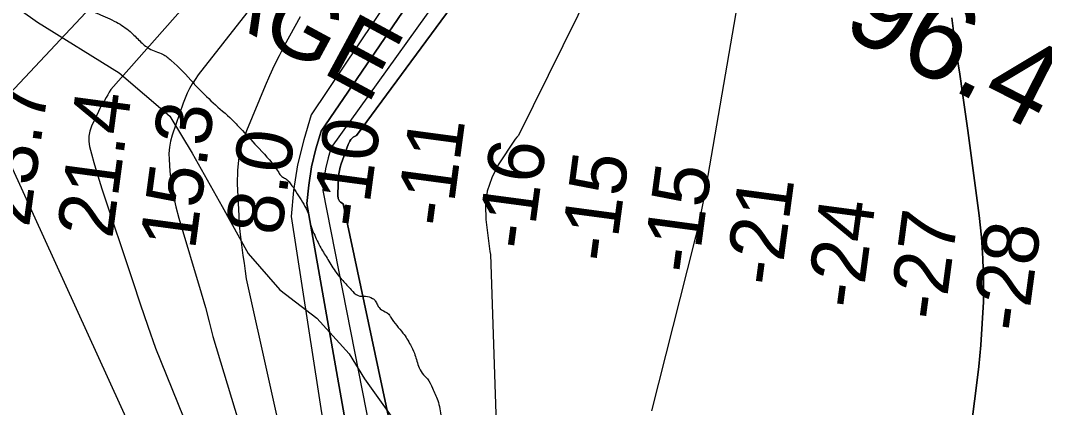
# Model space of a CAD drawing. Extents: x 3297716 to 3335574, y 688621 to 713991.
# Drawn here: x 3321409 to 3322635, y 700676 to 701139 of the extents above; entities that cross this region are included whole.
import ezdxf

# ---------------------------------------------------------------- set-up
doc = ezdxf.new("R2010")
doc.units = 0
for name, color, linetype in [('V-RIVR-EDGE', 7, 'Continuous'), ('V-RIVR-GAGE-IDEN', 7, 'Continuous'), ('V-RIVR-RANG', 7, 'Continuous'), ('V-RRAP-FSHR', 7, 'Continuous'), ('V-SURV-IDEN', 7, 'Continuous'), ('V-TOPO-DPTH', 7, 'Continuous'), ('V-TOPO-MAJR', 7, 'Continuous'), ('V-TOPO-MINR', 7, 'Continuous'), ('V-TOPO-WATR', 7, 'Continuous')]:
    doc.layers.add(name, color=color, linetype=linetype)

msp = doc.modelspace()

# ---------------------------------------------------------------- linework, layer by layer
at = {"layer": 'V-RIVR-EDGE'}
for points in [[(3320879, 701727.5), (3320886.5, 701722.5), (3320897.3, 701720.8), (3320901, 701713.4), (3320906.7, 701698.4), (3320907.1, 701689.7), (3320915.4, 701669), (3320915.8, 701660.7), (3320914.5, 701650.3), (3320914.9, 701637.1), (3320922.7, 701620.1), (3320934.7, 701606.8), (3320954.1, 701590.6), (3320979.8, 701579.3), (3320991, 701567.7), (3321010.4, 701541.9), (3321012.9, 701532.4), (3321009.5, 701528.2), (3321004.1, 701522), (3321003.7, 701518.3), (3321007.4, 701515.8), (3321013.2, 701515.4), (3321024.4, 701502.9), (3321026.9, 701497.1), (3321028.9, 701490.9), (3321038, 701484.2), (3321054.2, 701473), (3321067.4, 701463), (3321095.1, 701448.5), (3321117.1, 701436), (3321145.6, 701411.4), (3321178.7, 701381.9), (3321204.3, 701361.6), (3321229.6, 701344.1), (3321259.4, 701321.6), (3321299.9, 701291.7), (3321330.1, 701270.9), (3321351.2, 701252.6), (3321365.7, 701242.2), (3321387.6, 701227.6), (3321409.6, 701213.5), (3321434.4, 701192.3), (3321460, 701173.2), (3321477.8, 701159.9), (3321501.8, 701147.4), (3321523.4, 701137.4), (3321539.9, 701126.1), (3321551.5, 701114.9), (3321562.7, 701105.8), (3321578.8, 701099.1), (3321589.1, 701091.6), (3321615.6, 701064.6), (3321618.5, 701061.3)], [(3321618.5, 701061.3), (3321639.2, 701040.9), (3321661.9, 701020.6), (3321674.3, 701007.7), (3321694.2, 700986.1), (3321717.7, 700957.4), (3321720.6, 700953.3), (3321724.7, 700950.8), (3321726.8, 700949.5), (3321730.1, 700946.2), (3321742.9, 700927.1), (3321753.7, 700905.9), (3321756.1, 700893.9), (3321759.8, 700884.4), (3321768.1, 700867.3), (3321776.7, 700853.2), (3321786.6, 700837.5), (3321794.5, 700827.9), (3321804.4, 700817.1), (3321812.7, 700810), (3321821.8, 700809.2), (3321830.1, 700806.7), (3321833.4, 700803.8), (3321835.9, 700798.8), (3321840.8, 700793), (3321849.5, 700787.6), (3321852, 700783.8), (3321866.5, 700765.1), (3321875.5, 700751), (3321880.1, 700741.1), (3321885, 700725.7), (3321889.5, 700717), (3321895.7, 700710.4), (3321901.9, 700699.1), (3321908.1, 700684.6), (3321912.2, 700664.3), (3321919.2, 700623.7), (3321922, 700598.8), (3321922.3, 700564.8), (3321921.8, 700517.6), (3321919.3, 700502.2), (3321913, 700476.1), (3321905.8, 700433), (3321899.5, 700379.6), (3321893.6, 700348.1), (3321887.3, 700316.2), (3321880.2, 700288.9), (3321874.7, 700259), (3321869.3, 700218.8), (3321863.7, 700164.6), (3321860.8, 700141.4), (3321859.5, 700133.9), (3321857.4, 700109.9), (3321857.7, 700080.8), (3321854.3, 700038.6), (3321848, 699987.6), (3321847.8, 699937.5), (3321848.6, 699913.8), (3321849.3, 699873.2), (3321853.8, 699830.5), (3321855, 699803.1), (3321853.3, 699787), (3321851.5, 699762.5), (3321847.4, 699747.6), (3321844.5, 699743.9), (3321843.2, 699728.6), (3321839.4, 699718.2), (3321831.1, 699708.7), (3321827.4, 699705.8), (3321826.9, 699701.7), (3321826.9, 699687.2), (3321823.2, 699678.9), (3321813.6, 699670.6), (3321798.7, 699664.4), (3321785.8, 699644.2), (3321779.9, 699632.6), (3321773.2, 699598.6), (3321768.1, 699540.6), (3321765.1, 699519.9), (3321762.6, 699492.9), (3321757.5, 699458.5), (3321751.3, 699439.5), (3321741.3, 699415.5), (3321732.1, 699391), (3321722.1, 699368.3), (3321716.2, 699354.6), (3321712.5, 699334.7), (3321711.2, 699313.2), (3321708.2, 699269.2), (3321710.2, 699258.9), (3321713.1, 699251), (3321718.9, 699240.6), (3321727.5, 699231.9), (3321733.7, 699226.9), (3321735.8, 699219.9), (3321729.5, 699186.3), (3321720.3, 699159.4), (3321709.1, 699134.5), (3321700.3, 699115.5), (3321685.4, 699100.6), (3321679.1, 699094.4), (3321675, 699087.4), (3321674.5, 699083.6), (3321670.3, 699063.8), (3321660.3, 699031.9), (3321651.2, 699018.6), (3321638.3, 699002.5), (3321632, 698987.6), (3321625.8, 698968.1), (3321619.5, 698936.2), (3321615.7, 698908), (3321607.3, 698875.3), (3321593.5, 698825.6), (3321583.5, 698805.3), (3321580.1, 698792.1), (3321580.1, 698777.6), (3321580.1, 698768), (3321572.2, 698748.2), (3321567.9, 698717.9), (3321559.1, 698663.6), (3321555.7, 698647.1), (3321554.1, 698638.4), (3321550.7, 698631.7), (3321551.5, 698617.6), (3321548.6, 698601.9), (3321548.1, 698586.2), (3321544, 698577.5), (3321538.1, 698566.3), (3321534.4, 698551.4), (3321535.2, 698541.4), (3321533.5, 698532.7), (3321521.4, 698502.1), (3321503.4, 698451.1), (3321490.5, 698421.7), (3321481.4, 698409.3), (3321476.8, 698404), (3321474.3, 698395.3), (3321466.8, 698374.6), (3321458.4, 698355.1), (3321454.3, 698343.9), (3321453, 698339.4), (3321455.9, 698336.4), (3321456.7, 698333.1), (3321454.7, 698329.4), (3321448.8, 698322), (3321440.1, 698313.7), (3321431, 698308.3), (3321420.6, 698301.3), (3321418.1, 698296.3), (3321412.7, 698284.3), (3321407.3, 698277.7), (3321395.6, 698252.5), (3321375.2, 698198.2), (3321359.3, 698158.5), (3321346, 698126.2), (3321337.2, 698093.9), (3321334.2, 698078.9), (3321334.2, 698070.2), (3321336.7, 698059.5), (3321328.7, 698032.1), (3321314.6, 697996.1), (3321306.6, 697968.8), (3321301.2, 697958.4), (3321293.3, 697951.4), (3321284.2, 697934), (3321274.6, 697915.4), (3321271.2, 697904.6), (3321272.4, 697893.8), (3321272.4, 697881.8), (3321266.6, 697862.3), (3321256.9, 697828.4), (3321254.4, 697817.6), (3321249.9, 697808.1), (3321241.5, 697787.8), (3321233.6, 697774.5), (3321226.5, 697762.1), (3321220.3, 697745.6), (3321216.1, 697734), (3321215.7, 697727.3), (3321217.7, 697725.7), (3321219.8, 697723.6), (3321219.4, 697718.6), (3321208.1, 697691.7), (3321197.7, 697668.1), (3321194.8, 697666), (3321191.1, 697666.1), (3321191.5, 697656.5), (3321189, 697651.6), (3321185.6, 697649.1), (3321180.2, 697647.8), (3321181, 697635.8), (3321179.4, 697630.9), (3321174.8, 697625.9), (3321172.3, 697619.3), (3321170.2, 697612.2), (3321164.3, 697585.7), (3321162.7, 697577), (3321158.9, 697575.8), (3321154.3, 697570.8), (3321148.5, 697557.6), (3321144.8, 697550.5), (3321143.9, 697539.3), (3321140.6, 697535.6), (3321134.8, 697529.4), (3321132.7, 697525.3), (3321128.5, 697509.5), (3321122.6, 697486.8), (3321103.1, 697447.4), (3321101, 697441.6), (3321101, 697432.9), (3321091.8, 697415.1), (3321084.3, 697404.4), (3321071.4, 697382), (3321064.3, 697376.6), (3321056.9, 697372.9), (3321048.1, 697363.4), (3321041.1, 697351), (3321031.9, 697332.4), (3321023.6, 697312.1), (3321015.6, 697288.1), (3321006.4, 697254.5), (3320994.8, 697229.7), (3320983.5, 697207.3), (3320979.4, 697203.6), (3320975.6, 697193.7), (3320968.1, 697172.5), (3320962.6, 697145.6), (3320955.9, 697122.4), (3320943.8, 697086.8), (3320940.5, 697069.4), (3320936.3, 697061.1), (3320926.3, 697048.7), (3320920.9, 697043.3), (3320909.6, 697002.3), (3320899.6, 696969.2), (3320887.5, 696935.2), (3320880.8, 696920.3), (3320879.6, 696912.5), (3320883.3, 696900.4), (3320882.8, 696894.6), (3320876.2, 696878.1), (3320871.6, 696854), (3320867, 696835.8), (3320859.9, 696815.9), (3320857.3, 696806.8), (3320853.2, 696794.4), (3320849.8, 696784.5), (3320847.3, 696766.6), (3320843.1, 696755.5), (3320836.1, 696746.8), (3320830.2, 696736.4), (3320825.6, 696714.1), (3320819.8, 696700), (3320814.4, 696700.8), (3320813.5, 696688.4), (3320798.5, 696648.2), (3320788.5, 696625.5), (3320782.7, 696621.7), (3320776.4, 696606.8), (3320773.1, 696599.4), (3320766, 696592.8), (3320752.3, 696573.3), (3320739.4, 696550.1), (3320720.3, 696512.1), (3320700.7, 696473.6), (3320668.6, 696401.5), (3320646.5, 696351.8), (3320619.8, 696291.4), (3320606.9, 696264.1), (3320587.7, 696216.9), (3320576.9, 696191.6), (3320559.8, 696152.3), (3320552.7, 696128.2), (3320546.4, 696106.3), (3320536.4, 696076.5), (3320526.8, 696040.4), (3320506.7, 695984.1), (3320462.5, 695850.3), (3320450.3, 695806), (3320442, 695784.1), (3320420.2, 695702.1), (3320413.9, 695672.2), (3320409.3, 695639.9), (3320408, 695624.2), (3320406.7, 695608.4), (3320408.4, 695594.3), (3320410.8, 695584), (3320416.2, 695571.9), (3320422, 695567.3), (3320430.3, 695563.2), (3320436.9, 695558.2), (3320439.8, 695552.4), (3320445.9, 695539.9), (3320448.8, 695529.2), (3320449.6, 695514.6), (3320448.4, 695507.2), (3320445.8, 695499.3), (3320439.6, 695490.6), (3320432.9, 695478.6), (3320425, 695464.1), (3320423.4, 695454.6), (3320416.7, 695438.9), (3320407.9, 695423.6), (3320400.1, 695416.9), (3320392.2, 695412), (3320377.6, 695405.4), (3320369.8, 695408.3), (3320357.8, 695410.4), (3320346.6, 695411.3), (3320320.4, 695400.1), (3320298, 695386.5), (3320249, 695343.1), (3320201.6, 695295.6), (3320188.3, 695286.5), (3320178, 695282.4), (3320168.4, 695279.5), (3320163.4, 695274.9), (3320158, 695258.8), (3320150.5, 695228.1), (3320140.1, 695207.4), (3320125.5, 695174.3), (3320115.1, 695149.5), (3320110, 695135), (3320108.4, 695129.6), (3320108.4, 695125.9), (3320112.5, 695115.9), (3320113.7, 695108.4), (3320113.3, 695102.6), (3320106.6, 695091.5), (3320104.1, 695086.9), (3320100.4, 695081.5), (3320098.3, 695077.8), (3320098.3, 695074.9), (3320104.9, 695063.7), (3320105.7, 695055.4), (3320108.2, 695041.3), (3320112.7, 695030.1), (3320122.2, 695016.4), (3320128.4, 695010.2), (3320133.8, 695004.4), (3320135.8, 694999.4), (3320135.8, 694993.2), (3320132.5, 694981.2), (3320110.4, 694941.4), (3320095, 694917.8), (3320080, 694902.9), (3320068.4, 694893.4), (3320055.9, 694881.5), (3320033.1, 694848.8), (3319991.9, 694787.9), (3319966.9, 694752.4), (3319939.9, 694710.1), (3319919.9, 694678.7), (3319900.4, 694647.2), (3319884.9, 694618.3), (3319831.2, 694511.9), (3319802.9, 694453.9), (3319782.5, 694411.3), (3319716.3, 694301.2), (3319680.9, 694240.3), (3319651.4, 694187.4), (3319580.2, 694059.1), (3319556.8, 694017.5)]]:
    msp.add_spline(points, degree=3, dxfattribs=at)
at = {"layer": 'V-RRAP-FSHR'}
msp.add_lwpolyline([(3321345.4, 701196.8), (3321429, 701137.3), (3321526.8, 701076.6), (3321587.3, 701024.9), (3321614.3, 700980.6), (3321649.9, 700916.7), (3321681.1, 700860.5), (3321719.1, 700817), (3321763.4, 700783.1), (3321802, 700740.2), (3321820.4, 700710.5), (3321858.2, 700657.1), (3321878.2, 700621.1), (3321869.8, 700572.1), (3321855.4, 700467.7), (3321828.2, 700367.5), (3321811.2, 700200.3), (3321797.9, 699956), (3321792.4, 699770.4)], dxfattribs=at)
at = {"layer": 'V-TOPO-DPTH'}
for points in [[(3321879.9, 700192.7), (3321751.5, 700920.3), (3321753.7, 700942.4), (3321757.1, 700964.2), (3321762.3, 700985.7), (3321768.7, 701006.9), (3322249.4, 701711), (3322258.8, 701744.1), (3322267.3, 701777.4), (3322272.8, 701801.4), (3322282.8, 701847.1), (3322292.2, 701892.9), (3322300.8, 701938.9), (3322308.7, 701985), (3322379.1, 702419.1)], [(3321879.9, 700192.7), (3321751.5, 700920.3), (3321753.7, 700942.4), (3321757.1, 700964.2), (3321762.3, 700985.7), (3321768.7, 701006.9), (3322249.4, 701711), (3322258.8, 701744.1), (3322267.3, 701777.4), (3322272.8, 701801.4), (3322282.8, 701847.1), (3322292.2, 701892.9), (3322300.8, 701938.9), (3322308.7, 701985), (3322379.1, 702419.1)], [(3322472.5, 702417.8), (3322407.6, 701982.5), (3322400.3, 701934.6), (3322392.7, 701886.6), (3322384.8, 701838.7), (3322376.7, 701790.8), (3322373.4, 701772.2), (3322366.8, 701733.7), (3322360.1, 701695.2), (3322353.3, 701656.7), (3322346.6, 701618.2), (3322328.9, 701516.9), (3322313.3, 701427.8), (3322297.8, 701338.6), (3322282.3, 701249.5), (3322266.9, 701160.3), (3322226.9, 700928.4), (3322224.4, 700914.7), (3322221.6, 700901.1), (3322218.6, 700887.5), (3322215.3, 700873.9), (3322163.9, 700671.9)], [(3322472.5, 702417.8), (3322407.6, 701982.5), (3322400.3, 701934.6), (3322392.7, 701886.6), (3322384.8, 701838.7), (3322376.7, 701790.8), (3322373.4, 701772.2), (3322366.8, 701733.7), (3322360.1, 701695.2), (3322353.3, 701656.7), (3322346.6, 701618.2), (3322328.9, 701516.9), (3322313.3, 701427.8), (3322297.8, 701338.6), (3322282.3, 701249.5), (3322266.9, 701160.3), (3322226.9, 700928.4), (3322224.4, 700914.7), (3322221.6, 700901.1), (3322218.6, 700887.5), (3322215.3, 700873.9), (3322163.9, 700671.9)], [(3321944, 700218.5), (3321794.7, 700919.8), (3321791.8, 700921.8), (3321790.7, 700923.2), (3321789.1, 700926.4), (3321788.4, 700929.9), (3321788.4, 700931.7), (3321789.5, 700951.6), (3321789.9, 700955.7), (3321790.5, 700959.8), (3321791.5, 700963.8), (3321792.7, 700967.8), (3321800.8, 700991.1), (3321802.7, 700995), (3321803.9, 700996.8), (3321807, 700999.8), (3321810.7, 701001.6), (3322305.8, 701672.9), (3322308.8, 701687.4), (3322311.8, 701701.9), (3322314.5, 701716.5), (3322317.1, 701731.2), (3322408.1, 702265.5)], [(3322408.1, 702265.5), (3322317.1, 701731.2), (3322314.5, 701716.5), (3322311.8, 701701.9), (3322308.8, 701687.4), (3322305.8, 701672.9), (3321810.7, 701001.6), (3321807, 700999.8), (3321803.9, 700996.8), (3321802.7, 700995), (3321800.8, 700991.1), (3321792.7, 700967.8), (3321791.5, 700963.8), (3321790.5, 700959.8), (3321789.9, 700955.7), (3321789.5, 700951.6), (3321788.4, 700931.7), (3321788.4, 700929.9), (3321789.1, 700926.4), (3321790.7, 700923.2), (3321791.8, 700921.8), (3321794.7, 700919.8), (3321944, 700218.5)], [(3321743.5, 701144), (3321737.1, 701132.4), (3321730.8, 701120.7), (3321724.4, 701109), (3321718.2, 701097.3), (3321712.3, 701085.4), (3321706.7, 701073.3), (3321701.4, 701061.1), (3321679, 701007.4), (3321673.8, 700991.9), (3321669.9, 700976.2), (3321668.2, 700960), (3321668, 700943.7), (3321669.9, 700905.4), (3321670.5, 700895.9), (3321671.3, 700886.4), (3321672.3, 700877), (3321673.6, 700867.6), (3321674.9, 700858.2), (3321676.2, 700848.7), (3321677.4, 700839.3), (3321678.6, 700829.9), (3321809.9, 700240)], [(3322544.3, 700633.7), (3322552.8, 700699.3), (3322555.8, 700725), (3322558.3, 700750.8), (3322560, 700776.7), (3322561.3, 700802.6), (3322561.5, 700828.4), (3322560.8, 700854.3), (3322558.9, 700880.1), (3322556.1, 700905.8), (3322542.6, 701007.6), (3322539.6, 701030.1), (3322536.4, 701052.6), (3322533, 701075.1), (3322529.5, 701097.6), (3322526.3, 701120.1), (3322523.6, 701142.6)], [(3322523.6, 701142.6), (3322526.3, 701120.1), (3322529.5, 701097.6), (3322533, 701075.1), (3322536.4, 701052.6), (3322539.6, 701030.1), (3322542.6, 701007.6), (3322556.1, 700905.8), (3322558.9, 700880.1), (3322560.8, 700854.3), (3322561.5, 700828.4), (3322561.3, 700802.6), (3322560, 700776.7), (3322558.3, 700750.8), (3322555.8, 700725), (3322552.8, 700699.3), (3322544.3, 700633.7)]]:
    msp.add_lwpolyline(points, dxfattribs=at)
at = {"layer": 'V-TOPO-MAJR'}
for points in [[(3322096.9, 702005.3), (3322081.4, 701939), (3322064.4, 701873), (3322039.8, 701783.1), (3322033.2, 701762.7), (3322025.3, 701742.8), (3322015.5, 701723.8), (3322004.6, 701705.3), (3321980.2, 701668.4), (3321978, 701665.6), (3321975.6, 701663), (3321972.9, 701660.8), (3321970, 701658.9), (3321966.8, 701657.2), (3321963.6, 701655.6), (3321960.4, 701654.1), (3321383.2, 701038.8)], [(3321384.7, 700993.5), (3321683.3, 700338.5)]]:
    msp.add_lwpolyline(points, dxfattribs=at)
at = {"layer": 'V-TOPO-MINR'}
for points in [[(3322472.5, 702417.8), (3322407.6, 701982.5), (3322400.3, 701934.6), (3322392.7, 701886.6), (3322384.8, 701838.7), (3322376.7, 701790.8), (3322373.4, 701772.2), (3322366.8, 701733.7), (3322360.1, 701695.2), (3322353.3, 701656.7), (3322346.6, 701618.2), (3322328.9, 701516.9), (3322313.3, 701427.8), (3322297.8, 701338.6), (3322282.3, 701249.5), (3322266.9, 701160.3), (3322226.9, 700928.4), (3322224.4, 700914.7), (3322221.6, 700901.1), (3322218.6, 700887.5), (3322215.3, 700873.9), (3322163.9, 700671.9)], [(3322408.1, 702265.5), (3322317.1, 701731.2), (3322314.5, 701716.5), (3322311.8, 701701.9), (3322308.8, 701687.4), (3322305.8, 701672.9), (3321810.7, 701001.6), (3321807, 700999.8), (3321803.9, 700996.8), (3321802.7, 700995), (3321800.8, 700991.1), (3321792.7, 700967.8), (3321791.5, 700963.8), (3321790.5, 700959.8), (3321789.9, 700955.7), (3321789.5, 700951.6), (3321788.4, 700931.7), (3321788.4, 700929.9), (3321789.1, 700926.4), (3321790.7, 700923.2), (3321791.8, 700921.8), (3321794.7, 700919.8), (3321944, 700218.5)], [(3322282, 702046.7), (3322220.7, 701746), (3322217.3, 701730.8), (3322213.5, 701715.7), (3322209.1, 701700.8), (3321756.7, 701026.5), (3321747.7, 700996.6), (3321740.4, 700966.4), (3321735.6, 700935.7), (3321732.5, 700904.6), (3321844.7, 700179.3)], [(3322390.9, 702022.9), (3322375.7, 701933.4), (3322344.2, 701750.9), (3322339.5, 701724.8), (3322334.5, 701698.8), (3322329.2, 701672.9), (3322323.6, 701647), (3322004.6, 701001.6), (3322002.7, 700999.6), (3322001, 700997.4), (3321980.6, 700966.6), (3321972.7, 700951.1), (3321967.2, 700935.2), (3321965.2, 700918.4), (3321965.6, 700901), (3321970.6, 700862.7), (3321971.4, 700859.1), (3321993.9, 700178.4)], [(3322341.1, 702003.9), (3322325.4, 701909.6), (3322292.5, 701713.2), (3322291.8, 701709), (3322291, 701704.8), (3322290.2, 701700.6), (3322289.3, 701696.5), (3321780.7, 700987.4), (3321776.9, 700974.8), (3321773.8, 700962), (3321771.8, 700949), (3321770.5, 700935.9), (3321912.3, 700215.5)], [(3322118.2, 701707.9), (3321621.2, 701074.3), (3321617.7, 701068.9), (3321614.3, 701063.6), (3321611, 701058.1), (3321608.1, 701052.4), (3321605.6, 701046.6), (3321603.3, 701040.6), (3321590.1, 701002), (3321588.1, 700994.9), (3321586.8, 700987.6), (3321586.3, 700980.3), (3321586.4, 700972.9), (3321587.5, 700959.1), (3321589.1, 700944.8), (3321591.3, 700930.6), (3321594.4, 700916.5), (3321598.1, 700902.6), (3321624.9, 700813.3), (3321629.9, 700795.9), (3321634.6, 700778.5), (3321638.8, 700760.9), (3321774.4, 700313)], [(3322071.1, 701683.6), (3321516.8, 701056.8), (3321514.9, 701053.6), (3321513, 701050.3), (3321511.1, 701047.1), (3321509.1, 701043.8), (3321507.2, 701040.6), (3321505.3, 701037.3), (3321503.6, 701033.9), (3321501.9, 701030.5), (3321493.6, 701013), (3321491.5, 701007), (3321490.3, 701000.9), (3321490.4, 700994.7), (3321491.3, 700988.4), (3321493.6, 700979.8), (3321496.5, 700969.2), (3321499.5, 700958.7), (3321502.7, 700948.2), (3321506.1, 700937.7), (3321543, 700827), (3321552, 700800.3), (3321561.1, 700773.5), (3321570.3, 700746.9), (3321717.8, 700382.4)], [(3321743.5, 701144), (3321737.1, 701132.4), (3321730.8, 701120.7), (3321724.4, 701109), (3321718.2, 701097.3), (3321712.3, 701085.4), (3321706.7, 701073.3), (3321701.4, 701061.1), (3321679, 701007.4), (3321673.8, 700991.9), (3321669.9, 700976.2), (3321668.2, 700960), (3321668, 700943.7), (3321669.9, 700905.4), (3321670.5, 700895.9), (3321671.3, 700886.4), (3321672.3, 700877), (3321673.6, 700867.6), (3321674.9, 700858.2), (3321676.2, 700848.7), (3321677.4, 700839.3), (3321678.6, 700829.9), (3321809.9, 700240)], [(3322523.6, 701142.6), (3322526.3, 701120.1), (3322529.5, 701097.6), (3322533, 701075.1), (3322536.4, 701052.6), (3322539.6, 701030.1), (3322542.6, 701007.6), (3322556.1, 700905.8), (3322558.9, 700880.1), (3322560.8, 700854.3), (3322561.5, 700828.4), (3322561.3, 700802.6), (3322560, 700776.7), (3322558.3, 700750.8), (3322555.8, 700725), (3322552.8, 700699.3), (3322544.3, 700633.7)]]:
    msp.add_lwpolyline(points, dxfattribs=at)
at = {"layer": 'V-TOPO-WATR'}
msp.add_lwpolyline([(3322379.1, 702419.1), (3322308.7, 701985), (3322300.8, 701938.9), (3322292.2, 701892.9), (3322282.8, 701847.1), (3322272.8, 701801.4), (3322267.3, 701777.4), (3322258.8, 701744.1), (3322249.4, 701711), (3321768.7, 701006.9), (3321762.3, 700985.7), (3321757.1, 700964.2), (3321753.7, 700942.4), (3321751.5, 700920.3), (3321879.9, 700192.7)], dxfattribs=at)

# ---------------------------------------------------------------- texts
at = {"layer": 'V-RIVR-GAGE-IDEN'}
msp.add_text('RIVER SIDE GAGE', height=83, rotation=331.6375, dxfattribs=at).set_placement((3320970, 701508.6))
at = {"layer": 'V-RIVR-RANG'}
for s, rotation, p in [('23.7', 82.0883, (3321418.7, 700890.7)), ('21.4', 82.374, (3321518.4, 700877.2)), ('15.3', 82.374, (3321617.5, 700863.7)), ('-10', 82.374, (3321822.7, 700889.5)), ('-11', 82.374, (3321923.8, 700890.6)), ('8.0', 82.374, (3321720.6, 700880.3)), ('-16', 82.374, (3322021, 700863.3)), ('-15', 82.374, (3322119.9, 700848.2)), ('-15', 82.374, (3322219, 700834.7)), ('-21', 82.374, (3322317.9, 700819.8)), ('-24', 82.374, (3322415.1, 700792.7)), ('-27', 82.374, (3322514.2, 700778.7)), ('-28', 82.374, (3322613.2, 700764.9))]:
    msp.add_text(s, height=67, rotation=rotation, dxfattribs=at).set_placement(p)
at = {"layer": 'V-SURV-IDEN'}
msp.add_text('3860+96.4', height=100, rotation=332.9319, dxfattribs=at).set_placement((3322054.7, 701296.2))

doc.saveas('drawing.dxf')
